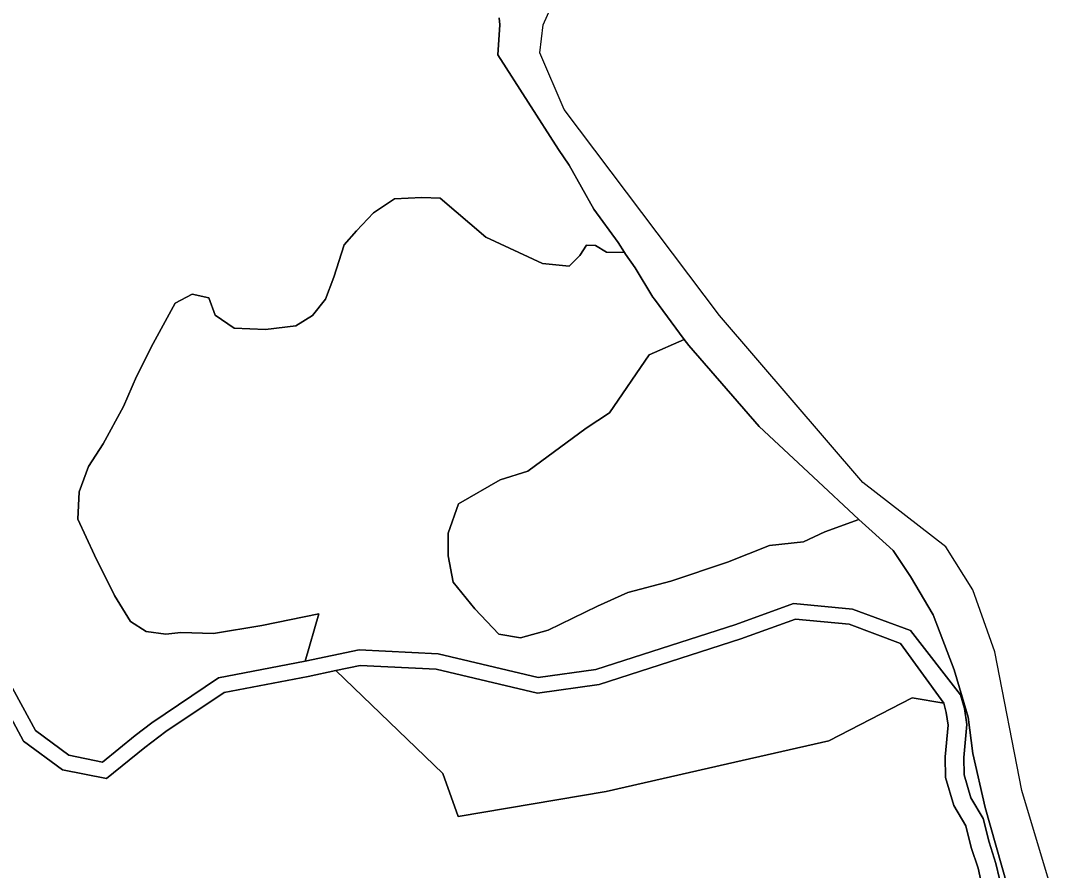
# Model space of a CAD drawing. Extents: x 164494 to 166241, y 382475 to 384495.
# Drawn here: x 165431.6 to 165598.1, y 383714.6 to 383852.2 of the extents above; entities that cross this region are included whole.
import ezdxf

# ---------------------------------------------------------------- set-up
doc = ezdxf.new("R2010")
doc.units = 0
for name, color, linetype in [('IMGEO_Grasland_overig', 7, 'Continuous'), ('IMGEO_Groenvoorziening', 7, 'Continuous'), ('IMGEO_Loofbos', 7, 'Continuous'), ('IMGEO_Rivier', 7, 'Continuous')]:
    doc.layers.add(name, color=color, linetype=linetype)

msp = doc.modelspace()

# ---------------------------------------------------------------- linework, layer by layer
at = {"layer": 'IMGEO_Grasland_overig'}
for points in [[(165590.02, 383713.26), (165589.46, 383715.75), (165588.35, 383719.17), (165587.41, 383723), (165585.41, 383726.36), (165584.3, 383730.1), (165584.26, 383732.91), (165584.75, 383738.23), (165584.36, 383740.81), (165583.74, 383743.03), (165575.62, 383753.46), (165566.26, 383756.94), (165556.68, 383757.86), (165547.38, 383754.46), (165524.68, 383747.17), (165515.36, 383745.84), (165499.2, 383749.71), (165486.38, 383750.33), (165477.63, 383748.48), (165463.63, 383745.8), (165452.85, 383738.54), (165450.16, 383736.46), (165444.85, 383732.17), (165439.4, 383733.26), (165433.99, 383737.25), (165429.56, 383745.44)], [(165427.41, 383744.15), (165432.06, 383735.57), (165438.37, 383730.92), (165445.51, 383729.49), (165451.71, 383734.5), (165455.11, 383737.12), (165464.57, 383743.43), (165478.12, 383746.03), (165482.61, 383746.98), (165486.58, 383747.82), (165498.85, 383747.22), (165515.24, 383743.29), (165525.24, 383744.72), (165548.19, 383752.1), (165557, 383755.32), (165565.7, 383754.48), (165574.03, 383751.38), (165581, 383741.7), (165581.42, 383740.18), (165581.73, 383738.14), (165581.26, 383733.03), (165581.31, 383729.64), (165582.64, 383725.15), (165584.6, 383721.85), (165585.46, 383718.35), (165586.57, 383714.96), (165587.11, 383712.49)]]:
    msp.add_lwpolyline(points, dxfattribs=at)
at = {"layer": 'IMGEO_Groenvoorziening'}
for points in [[(165533.35, 383798.09), (165539.02, 383800.56), (165534.22, 383807.1), (165533.94, 383807.41), (165531.09, 383812.18), (165529.48, 383814.4), (165529.32, 383814.66), (165526.45, 383814.71), (165524.63, 383815.78), (165523.18, 383815.85), (165522.1, 383814.15), (165520.39, 383812.45), (165516.04, 383812.9), (165506.9, 383817.14), (165499.49, 383823.46), (165496.52, 383823.57), (165492.12, 383823.36), (165488.74, 383821.11), (165485.98, 383818.15), (165483.94, 383815.89), (165482.3, 383810.68), (165480.97, 383807.1), (165478.82, 383804.44), (165476.16, 383802.8), (165471.25, 383802.19), (165466.14, 383802.39), (165463.07, 383804.54), (165462.04, 383807.3), (165459.38, 383807.91), (165456.62, 383806.48), (165453.04, 383799.93), (165450.38, 383794.61), (165448.23, 383789.71), (165444.96, 383783.67), (165442.61, 383779.99), (165441.07, 383775.89), (165440.87, 383771.49), (165443.53, 383765.66), (165446.8, 383759.12), (165449.36, 383754.92), (165451.92, 383753.29), (165455.09, 383752.88), (165457.52, 383753.14), (165462.8, 383752.98), (165470.63, 383754.26), (165479.89, 383756.18), (165477.63, 383748.48), (165486.38, 383750.33), (165499.2, 383749.71), (165515.36, 383745.84), (165524.68, 383747.17), (165547.38, 383754.46), (165556.68, 383757.86), (165566.26, 383756.94), (165575.62, 383753.46), (165583.74, 383743.03), (165583.98, 383742.73), (165582.69, 383747.08), (165579.3, 383755.99), (165575.61, 383762.2), (165572.83, 383766.42), (165569.4, 383769.47), (165567.27, 383771.45), (165561.79, 383769.45), (165558.31, 383767.81), (165552.79, 383767.2), (165546.03, 383764.54), (165536.83, 383761.47), (165529.87, 383759.63), (165524.96, 383757.38), (165516.98, 383753.49), (165512.48, 383752.26), (165509, 383752.88), (165505.11, 383756.97), (165501.63, 383761.27), (165500.82, 383765.56), (165500.82, 383769.24), (165502.45, 383773.95), (165509.2, 383777.84), (165513.71, 383779.27), (165523.12, 383786.23), (165526.9, 383788.68)], [(165581, 383741.7), (165574.03, 383751.38), (165565.7, 383754.48), (165557, 383755.32), (165548.19, 383752.1), (165525.24, 383744.72), (165515.24, 383743.29), (165498.85, 383747.22), (165486.58, 383747.82), (165482.61, 383746.98), (165499.94, 383730.33), (165502.4, 383723.33), (165526.39, 383727.4), (165546.03, 383731.9), (165562.4, 383735.59), (165575.9, 383742.54)]]:
    msp.add_lwpolyline(points, close=True, dxfattribs=at)
msp.add_lwpolyline([(165592.21, 383708.97), (165587.73, 383724.79), (165585.73, 383733.56), (165584.95, 383739.43), (165583.98, 383742.73), (165583.74, 383743.03), (165584.36, 383740.81), (165584.75, 383738.23), (165584.26, 383732.91), (165584.3, 383730.1), (165585.41, 383726.36), (165587.41, 383723), (165588.35, 383719.17), (165589.46, 383715.75), (165590.02, 383713.26)], dxfattribs=at)
at = {"layer": 'IMGEO_Loofbos'}
for points in [[(165429.56, 383745.44), (165433.99, 383737.25), (165439.4, 383733.26), (165444.85, 383732.17), (165450.16, 383736.46), (165452.85, 383738.54), (165463.63, 383745.8), (165477.63, 383748.48), (165479.89, 383756.18), (165470.63, 383754.26), (165462.8, 383752.98), (165457.52, 383753.14), (165455.09, 383752.88), (165451.92, 383753.29), (165449.36, 383754.92), (165446.8, 383759.12), (165443.53, 383765.66), (165440.87, 383771.49), (165441.07, 383775.89), (165442.61, 383779.99), (165444.96, 383783.67), (165448.23, 383789.71), (165450.38, 383794.61), (165453.04, 383799.93), (165456.62, 383806.48), (165459.38, 383807.91), (165462.04, 383807.3), (165463.07, 383804.54), (165466.14, 383802.39), (165471.25, 383802.19), (165476.16, 383802.8), (165478.82, 383804.44), (165480.97, 383807.1), (165482.3, 383810.68), (165483.94, 383815.89), (165485.98, 383818.15), (165488.74, 383821.11), (165492.12, 383823.36), (165496.52, 383823.57), (165499.49, 383823.46), (165506.9, 383817.14), (165516.04, 383812.9), (165520.39, 383812.45), (165522.1, 383814.15), (165523.18, 383815.85), (165524.63, 383815.78), (165526.45, 383814.71), (165529.32, 383814.66), (165528.3, 383816.29), (165524.4, 383821.7), (165520.36, 383828.78), (165518.67, 383831.35), (165508.85, 383846.64), (165509.18, 383851.51), (165509.03, 383852.63)], [(165587.11, 383712.49), (165586.57, 383714.96), (165585.46, 383718.35), (165584.6, 383721.85), (165582.64, 383725.15), (165581.31, 383729.64), (165581.26, 383733.03), (165581.73, 383738.14), (165581.42, 383740.18), (165581, 383741.7), (165575.9, 383742.54), (165562.4, 383735.59), (165546.03, 383731.9), (165526.39, 383727.4), (165502.4, 383723.33), (165499.94, 383730.33), (165482.61, 383746.98), (165478.12, 383746.03), (165464.57, 383743.43), (165455.11, 383737.12), (165451.71, 383734.5), (165445.51, 383729.49), (165438.37, 383730.92), (165432.06, 383735.57), (165427.41, 383744.15)]]:
    msp.add_lwpolyline(points, dxfattribs=at)
msp.add_lwpolyline([(165559.88, 383778.33), (165551.12, 383786.5), (165539.74, 383799.58), (165539.02, 383800.56), (165533.35, 383798.09), (165526.9, 383788.68), (165523.12, 383786.23), (165513.71, 383779.27), (165509.2, 383777.84), (165502.45, 383773.95), (165500.82, 383769.24), (165500.82, 383765.56), (165501.63, 383761.27), (165505.11, 383756.97), (165509, 383752.88), (165512.48, 383752.26), (165516.98, 383753.49), (165524.96, 383757.38), (165529.87, 383759.63), (165536.83, 383761.47), (165546.03, 383764.54), (165552.79, 383767.2), (165558.31, 383767.81), (165561.79, 383769.45), (165567.27, 383771.45)], close=True, dxfattribs=at)
at = {"layer": 'IMGEO_Rivier'}
for points in [[(165598.11, 383712.6), (165593.63, 383727.56), (165589.29, 383750), (165585.74, 383760.02), (165581.34, 383767.02), (165567.93, 383777.43), (165544.71, 383804.45), (165519.55, 383837.82), (165515.64, 383846.98), (165516.17, 383851.53), (165518.96, 383857.86)], [(165509.03, 383852.63), (165509.18, 383851.51), (165508.85, 383846.64), (165518.67, 383831.35), (165520.36, 383828.78), (165524.4, 383821.7), (165528.3, 383816.29), (165529.32, 383814.66), (165529.48, 383814.4), (165531.09, 383812.18), (165533.94, 383807.41), (165534.22, 383807.1), (165539.02, 383800.56), (165539.74, 383799.58), (165551.12, 383786.5), (165559.88, 383778.33), (165567.27, 383771.45), (165569.4, 383769.47), (165572.83, 383766.42), (165575.61, 383762.2), (165579.3, 383755.99), (165582.69, 383747.08), (165583.98, 383742.73), (165584.95, 383739.43), (165585.73, 383733.56), (165587.73, 383724.79), (165592.21, 383708.97)]]:
    msp.add_lwpolyline(points, dxfattribs=at)

doc.saveas('drawing.dxf')
